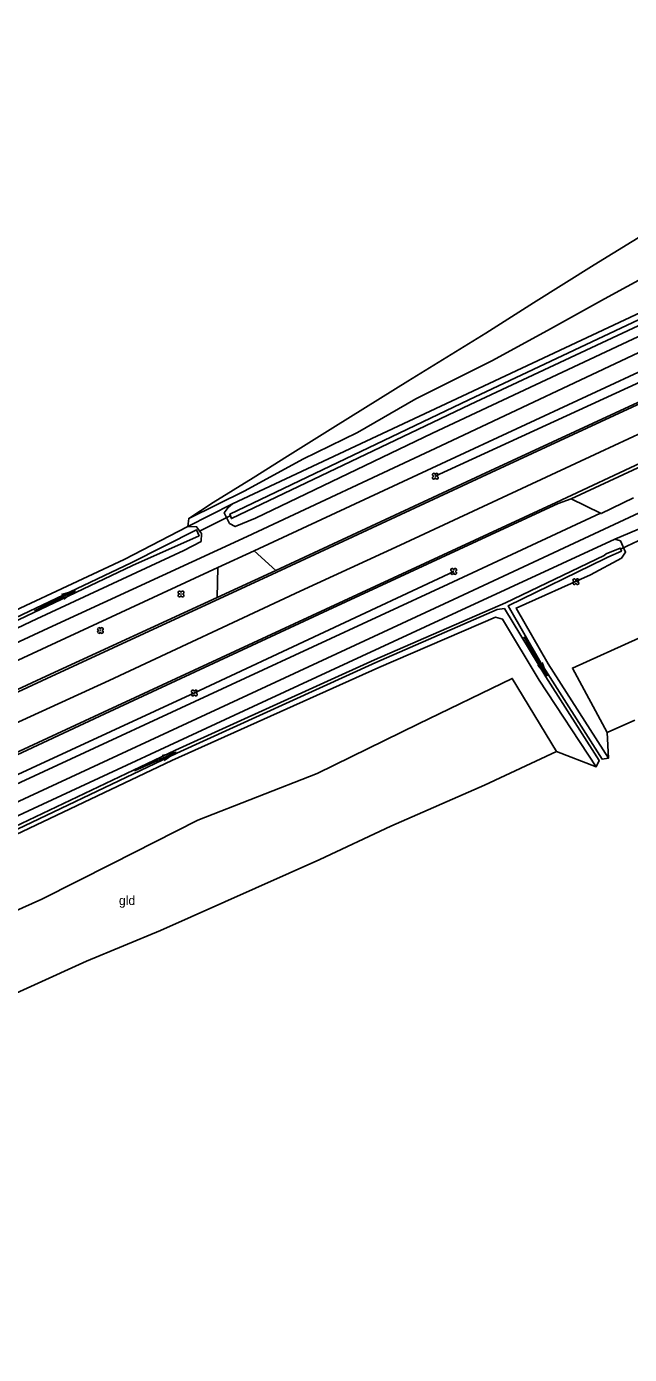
# Model space of a CAD drawing. Extents: x 154825 to 158680, y 370717 to 378075.
# Drawn here: x 157167.5 to 157233.1, y 372511.6 to 372656.2 of the extents above; entities that cross this region are included whole.
import ezdxf

# ---------------------------------------------------------------- set-up
doc = ezdxf.new("R2010")
doc.units = 0
for name, color, linetype in [('boom', 7, 'Continuous'), ('cultuurscheiding', 7, 'Continuous'), ('deelstreep(3-9)', 7, 'Continuous'), ('duiker lijn', 7, 'Continuous'), ('grasland_productiegrasl(vs)', 7, 'Continuous'), ('hoogteverschillijn', 7, 'Continuous'), ('insteek sloot', 7, 'Continuous'), ('kantstreep', 7, 'Continuous'), ('maaiveldlijn algemeen - gesloten verharding', 7, 'Continuous'), ('maaiveldlijn algemeen - open verharding', 7, 'Continuous'), ('raster_hekw+inst', 7, 'Continuous'), ('Sloot bodem', 7, 'Continuous'), ('stroomrichting  watergangen', 7, 'Continuous'), ('vlak_Grasland', 7, 'Continuous'), ('vlak_Grazige_vegetatie', 7, 'Continuous')]:
    doc.layers.add(name, color=color, linetype=linetype)

msp = doc.modelspace()

# ---------------------------------------------------------------- linework, layer by layer
at = {"layer": 'boom'}
for points in [[(157279.02, 372638.03), (157250.22, 372624.9), (157236.98, 372618.73), (157211.97, 372607.22)], [(157213.98, 372596.85), (157185.75, 372583.62), (157158.89, 372571.23), (157132.29, 372558.67)]]:
    msp.add_lwpolyline(points, dxfattribs=at)
for centre in [(157211.97, 372607.22), (157213.98, 372596.85), (157227.27, 372595.74), (157184.3, 372594.4), (157175.54, 372590.43), (157185.75, 372583.62)]:
    msp.add_circle(centre, 0.006, dxfattribs=at)
for centre, start, end in [((157211.82, 372607.38), 357.075, 272.925), ((157212.13, 372607.38), 267.075, 182.925), ((157211.82, 372607.06), 87.075, 2.925), ((157212.13, 372607.06), 177.075, 92.925), ((157213.82, 372597.01), 357.075, 272.925), ((157213.82, 372596.69), 87.075, 2.925), ((157214.14, 372597.01), 267.075, 182.925), ((157214.14, 372596.69), 177.075, 92.925), ((157227.11, 372595.89), 357.075, 272.925), ((157227.43, 372595.89), 267.075, 182.925), ((157184.15, 372594.56), 357.075, 272.925), ((157184.46, 372594.56), 267.075, 182.925), ((157227.11, 372595.58), 87.075, 2.925), ((157227.43, 372595.58), 177.075, 92.925), ((157184.15, 372594.24), 87.075, 2.925), ((157184.46, 372594.24), 177.075, 92.925), ((157175.38, 372590.58), 357.075, 272.925), ((157175.38, 372590.27), 87.075, 2.925), ((157175.69, 372590.58), 267.075, 182.925), ((157175.69, 372590.27), 177.075, 92.925), ((157185.59, 372583.78), 357.075, 272.925), ((157185.59, 372583.46), 87.075, 2.925), ((157185.91, 372583.78), 267.075, 182.925), ((157185.91, 372583.46), 177.075, 92.925)]:
    msp.add_arc(centre, 0.158, start, end, dxfattribs=at)
at = {"layer": 'cultuurscheiding'}
for points in [[(157185.03, 372601.76), (157189.92, 372604.22)], [(157231.51, 372600.35), (157235.73, 372602.16)]]:
    msp.add_lwpolyline(points, dxfattribs=at)
at = {"layer": 'deelstreep(3-9)'}
msp.add_lwpolyline([(157308.93, 372646.58), (157285.67, 372635.73), (157262.56, 372625), (157240.8, 372614.9), (157229.89, 372609.83), (157208.16, 372599.73), (157197.28, 372594.69), (157176.47, 372584.99), (157165.79, 372580.07), (157144.37, 372570.1), (157131.72, 372564.33), (157120.8, 372559.34)], dxfattribs=at)
at = {"layer": 'duiker lijn'}
for points in [[(157186.23, 372601.2), (157189.64, 372602.9)], [(157235.9, 372601.07), (157232.2, 372599.31)]]:
    msp.add_lwpolyline(points, dxfattribs=at)
at = {"layer": 'hoogteverschillijn'}
for points in [[(157235.45, 372634.03), (157229.27, 372630.24), (157222.65, 372626.09), (157217.47, 372622.78), (157208.98, 372617.56), (157201.11, 372612.65), (157195.89, 372609.41), (157192.14, 372607.06), (157187.79, 372604.34), (157185.14, 372602.62), (157191.23, 372605.61), (157197.57, 372609.06), (157203.51, 372611.99), (157209.85, 372615.63), (157218.12, 372619.79), (157224.19, 372623.09), (157230.37, 372626.51), (157237.37, 372630.34)], [(157233.68, 372580.68), (157230.69, 372579.31), (157226.9, 372586.33), (157234.11, 372589.6)], [(157135.14, 372536.64), (157147.33, 372542.3), (157157.39, 372546.88), (157174.01, 372554.44), (157182.06, 372557.76), (157199.41, 372565.5), (157207.14, 372569.14), (157217.33, 372573.59), (157225.17, 372577.25), (157220.34, 372585.21), (157210.16, 372580.28), (157199.1, 372574.84), (157186.14, 372569.77), (157176.77, 372565.02), (157169.17, 372561.19), (157149.94, 372552.57), (157139.65, 372547.77), (157131.61, 372543.92)]]:
    msp.add_lwpolyline(points, dxfattribs=at)
at = {"layer": 'insteek sloot'}
for points in [[(157308.23, 372659.04), (157309.7, 372659.48), (157310.42, 372658.44), (157309.9, 372657.22), (157307.9, 372656.37), (157283.52, 372645.15), (157259.29, 372633.95), (157235.26, 372622.97), (157211.67, 372611.89), (157192.42, 372602.64), (157190.21, 372601.73), (157189.57, 372602.08), (157189.01, 372603.23), (157189.43, 372603.82), (157189.92, 372604.22)], [(157185.03, 372601.76), (157185.99, 372601.72), (157186.54, 372600.97), (157186.51, 372600.12), (157184.6, 372599.14), (157168.61, 372591.68), (157153.67, 372584.61), (157152.41, 372584.57), (157151.95, 372585.58), (157152.47, 372586.22), (157160.56, 372589.94), (157178.13, 372598.16), (157185.03, 372601.76)], [(157125.41, 372551.06), (157144.82, 372560.12), (157168.23, 372571.06), (157192.15, 372582.14), (157214.33, 372592.42), (157231.51, 372600.35)], [(157231.51, 372600.35), (157232.11, 372600.17), (157232.68, 372598.96), (157232.25, 372598.3), (157228.86, 372596.48), (157220.76, 372592.87), (157224.27, 372586.79), (157230.81, 372576.51)], [(157229.49, 372575.59), (157223.27, 372585.02), (157219.29, 372591.66), (157218.52, 372591.88), (157205.82, 372586.39), (157183.29, 372576.28), (157162.59, 372566.44), (157141.18, 372556.1), (157131.42, 372551.16), (157127.51, 372549.15), (157126.18, 372548.81), (157125.29, 372549.21), (157124.66, 372550.05), (157125.41, 372551.06)]]:
    msp.add_lwpolyline(points, dxfattribs=at)
at = {"layer": 'kantstreep'}
for points in [[(157482.15, 372723.63), (157473.39, 372719.56), (157446.19, 372706.97), (157429.71, 372699.33), (157399.46, 372685.31), (157369.09, 372671.22), (157335.64, 372655.71), (157321, 372648.93), (157302.57, 372640.41), (157278.8, 372629.35), (157255.35, 372618.44), (157234.9, 372608.92), (157225.13, 372604.36), (157200.05, 372592.75), (157175.88, 372581.53), (157152.95, 372570.91)], [(157311.2, 372650.93), (157292.95, 372642.43), (157267.24, 372630.47), (157245.28, 372620.26), (157218.06, 372607.61), (157194.71, 372596.77), (157169.7, 372585.19), (157150.86, 372576.45), (157139.72, 372571.31), (157125.21, 372564.64), (157109.64, 372557.65), (157098.21, 372552.78), (157087.26, 372548.23), (157074.29, 372542.96), (157049.86, 372533.16), (157026.89, 372524.04), (157012.16, 372518.48), (156991.58, 372511.62)]]:
    msp.add_lwpolyline(points, dxfattribs=at)
at = {"layer": 'maaiveldlijn algemeen - gesloten verharding'}
for points in [[(157493.11, 372723.32), (157477.74, 372716.13), (157469.48, 372712.3), (157440.88, 372699.07), (157416.78, 372687.86), (157390.26, 372675.6), (157365.27, 372664), (157341, 372652.74), (157319.14, 372642.54), (157303.55, 372635.37), (157280.38, 372624.61), (157259.3, 372614.84), (157236.88, 372604.51), (157213.97, 372593.81), (157191.53, 372583.4), (157167.76, 372572.35), (157144.36, 372561.46)], [(157322.19, 372661.35), (157315.02, 372658), (157308.87, 372655.13), (157283.28, 372643.29), (157259.58, 372632.3), (157235.97, 372621.56), (157212.56, 372610.51), (157191.51, 372600.67), (157169.85, 372590.67), (157155.14, 372583.86), (157134.07, 372574.17)], [(157325, 372660.58), (157312.61, 372654.82), (157309.17, 372653.26), (157284.33, 372641.82), (157259.59, 372630.36), (157236.12, 372619.47), (157213.15, 372608.82), (157192.26, 372599.09)], [(157311.68, 372651.44), (157292.85, 372642.58), (157267.15, 372630.61), (157245.22, 372620.43), (157217.95, 372607.81), (157194.61, 372596.95)], [(157122.91, 372556.7), (157132.56, 372561.17), (157152.93, 372570.58), (157176.01, 372581.34), (157200.28, 372592.63), (157225.35, 372604.23), (157226.76, 372604.76), (157235.03, 372608.61)], [(157110.82, 372548.4), (157122.28, 372553.42), (157143.85, 372563.14), (157166.86, 372573.91), (157191.27, 372585.24), (157213.36, 372595.47), (157229.94, 372603.18)], [(157192.26, 372599.09), (157188.29, 372597.29)], [(157188.29, 372597.29), (157170.71, 372589.1), (157153.74, 372581.26), (157135.57, 372572.82)], [(157194.61, 372596.95), (157188.24, 372594.03)], [(157188.24, 372594.03), (157169.63, 372585.45), (157150.71, 372576.68), (157139.08, 372571.47)]]:
    msp.add_lwpolyline(points, dxfattribs=at)
at = {"layer": 'maaiveldlijn algemeen - open verharding'}
for points in [[(157229.94, 372603.18), (157226.76, 372604.76), (157230.01, 372603.15), (157233.53, 372604.86)], [(157192.26, 372599.09), (157194.61, 372596.95)], [(157188.24, 372594.03), (157188.29, 372597.29)]]:
    msp.add_lwpolyline(points, dxfattribs=at)
at = {"layer": 'raster_hekw+inst'}
msp.add_lwpolyline([(157189.92, 372604.22), (157214.89, 372615.94), (157235.52, 372625.63)], dxfattribs=at)
at = {"layer": 'Sloot bodem'}
for points in [[(157301.82, 372655.19), (157277.87, 372644.4), (157258.06, 372635.22), (157236, 372625.14), (157215.63, 372615.52), (157189.63, 372603.1), (157189.78, 372602.6), (157215.75, 372615.02), (157236.37, 372624.69), (157258.24, 372634.84), (157278.87, 372644.36), (157301.99, 372654.93), (157309.21, 372658.28), (157309.29, 372658.61), (157308.94, 372658.79), (157301.82, 372655.19)], [(157152.47, 372585.47), (157152.65, 372585.06), (157161.25, 372589.03), (157179.03, 372597.5), (157186.26, 372600.73), (157185.99, 372601.37), (157178.87, 372597.8), (157161.06, 372589.35), (157152.47, 372585.47)], [(157230.12, 372576.42), (157223.46, 372586.89), (157219.92, 372593.12), (157230.47, 372598.26), (157230.74, 372598.41), (157232.23, 372599.06), (157232.1, 372599.4), (157230.56, 372598.77), (157230.34, 372598.57), (157219.6, 372593.43), (157205.35, 372587.22), (157183.7, 372577.38), (157162.33, 372567.25)], [(157162.5, 372566.9), (157183.84, 372577.06), (157205.5, 372586.94), (157218.72, 372592.72), (157219.5, 372592.81), (157224, 372585.39), (157229.79, 372576.26)]]:
    msp.add_lwpolyline(points, dxfattribs=at)
at = {"layer": 'stroomrichting  watergangen'}
for p, q in [((157168.35, 372592.57), (157172.83, 372594.78)), ((157172.81, 372594.79), (157171.29, 372594.35)), ((157172.83, 372594.78), (157171.55, 372593.85)), ((157221.61, 372589.75), (157224.14, 372585.45)), ((157224.14, 372585.45), (157223.12, 372586.65)), ((157224.14, 372585.47), (157223.59, 372586.95)), ((157179.23, 372575.13), (157183.79, 372577.18)), ((157183.77, 372577.19), (157182.24, 372576.8)), ((157183.79, 372577.18), (157182.48, 372576.29))]:
    msp.add_line(p, q, dxfattribs=at)
at = {"layer": 'vlak_Grasland'}
for points in [[(157305.78, 372657.77), (157301.6, 372655.55), (157278.36, 372644.97), (157258.69, 372635.88), (157235.52, 372625.63), (157214.89, 372615.94), (157189.92, 372604.22), (157185.03, 372601.76), (157185.14, 372602.62), (157187.79, 372604.34), (157192.14, 372607.06), (157195.89, 372609.41), (157201.11, 372612.65), (157208.98, 372617.56), (157217.47, 372622.78), (157222.65, 372626.09), (157229.27, 372630.24), (157235.45, 372634.03), (157243.81, 372639.23), (157251.29, 372643.86), (157258.04, 372648.09), (157256.71, 372650.51), (157251.72, 372659.47)], [(157233.68, 372580.68), (157230.69, 372579.31), (157230.81, 372576.51), (157224.27, 372586.79), (157220.76, 372592.87), (157228.86, 372596.48), (157232.25, 372598.3), (157232.68, 372598.96), (157232.11, 372600.17), (157231.51, 372600.35), (157235.73, 372602.16)], [(157162.59, 372566.44), (157183.29, 372576.28), (157205.82, 372586.39), (157218.52, 372591.88), (157219.29, 372591.66), (157223.27, 372585.02), (157229.49, 372575.59), (157225.17, 372577.25), (157217.33, 372573.59), (157207.14, 372569.14), (157199.41, 372565.5), (157182.06, 372557.76), (157174.01, 372554.44), (157157.39, 372546.88)]]:
    msp.add_lwpolyline(points, dxfattribs=at)
at = {"layer": 'vlak_Grazige_vegetatie'}
for points in [[(157299.92, 372751.25), (157303.77, 372722.82), (157306.99, 372696.78), (157309.07, 372682.97), (157312.03, 372669.29), (157315.08, 372660.6), (157315.02, 372658), (157308.87, 372655.13), (157283.28, 372643.29), (157259.58, 372632.3), (157235.97, 372621.56), (157212.56, 372610.51), (157191.51, 372600.67), (157169.85, 372590.67), (157155.14, 372583.86)], [(157144.36, 372561.46), (157167.76, 372572.35), (157191.53, 372583.4), (157213.97, 372593.81), (157236.88, 372604.51), (157259.3, 372614.84), (157280.38, 372624.61), (157303.55, 372635.37), (157319.14, 372642.54), (157341, 372652.74), (157365.27, 372664), (157390.26, 372675.6), (157416.78, 372687.86), (157440.88, 372699.07), (157469.48, 372712.3), (157477.74, 372716.13), (157493.11, 372723.32)], [(157153.67, 372584.61), (157168.61, 372591.68), (157184.6, 372599.14), (157186.51, 372600.12), (157186.54, 372600.97), (157185.99, 372601.72), (157185.03, 372601.76), (157189.92, 372604.22), (157189.43, 372603.82), (157189.01, 372603.23), (157189.57, 372602.08), (157190.21, 372601.73), (157192.42, 372602.64), (157211.67, 372611.89), (157235.26, 372622.97), (157259.29, 372633.95), (157283.52, 372645.15), (157307.9, 372656.37)], [(157341.52, 372651.24), (157331.62, 372646.97), (157320.1, 372641.56), (157304.27, 372634.11), (157281.17, 372623.47), (157259.4, 372613.34), (157237.65, 372603.21), (157235.73, 372602.16), (157231.51, 372600.35), (157214.33, 372592.42), (157192.15, 372582.14), (157168.23, 372571.06), (157144.82, 372560.12)], [(157144.82, 372560.12), (157168.23, 372571.06), (157192.15, 372582.14), (157214.33, 372592.42), (157231.51, 372600.35), (157232.11, 372600.17), (157232.68, 372598.96), (157232.25, 372598.3), (157228.86, 372596.48), (157220.76, 372592.87), (157224.27, 372586.79), (157230.81, 372576.51), (157230.12, 372576.42), (157223.46, 372586.89), (157219.92, 372593.12), (157230.47, 372598.26), (157230.74, 372598.41), (157232.23, 372599.06), (157232.1, 372599.4), (157230.56, 372598.77), (157230.34, 372598.57), (157219.6, 372593.43), (157205.35, 372587.22), (157183.7, 372577.38), (157162.33, 372567.25)], [(157162.5, 372566.9), (157183.84, 372577.06), (157205.5, 372586.94), (157218.72, 372592.72), (157219.5, 372592.81), (157224, 372585.39), (157229.79, 372576.26), (157229.49, 372575.59), (157223.27, 372585.02), (157219.29, 372591.66), (157218.52, 372591.88), (157205.82, 372586.39), (157183.29, 372576.28), (157162.59, 372566.44)]]:
    msp.add_lwpolyline(points, dxfattribs=at)
for points in [[(157309.7, 372659.48), (157310.42, 372658.44), (157309.9, 372657.22), (157307.9, 372656.37), (157283.52, 372645.15), (157259.29, 372633.95), (157235.26, 372622.97), (157211.67, 372611.89), (157192.42, 372602.64), (157190.21, 372601.73), (157189.57, 372602.08), (157189.01, 372603.23), (157189.43, 372603.82), (157189.92, 372604.22), (157214.89, 372615.94), (157235.52, 372625.63), (157258.69, 372635.88), (157278.36, 372644.97), (157301.6, 372655.55), (157305.78, 372657.77), (157308.23, 372659.04)], [(157189.63, 372603.1), (157189.78, 372602.6), (157215.75, 372615.02), (157236.37, 372624.69), (157258.24, 372634.84), (157278.87, 372644.36), (157301.99, 372654.93), (157309.21, 372658.28), (157309.29, 372658.61), (157308.94, 372658.79), (157301.82, 372655.19), (157277.87, 372644.4), (157258.06, 372635.22), (157236, 372625.14), (157215.63, 372615.52)], [(157217.95, 372607.81), (157194.61, 372596.95), (157192.26, 372599.09), (157213.15, 372608.82), (157236.12, 372619.47), (157259.59, 372630.36), (157284.33, 372641.82), (157309.17, 372653.26), (157312.61, 372654.82), (157311.68, 372651.44), (157292.85, 372642.58), (157267.15, 372630.61), (157245.22, 372620.43)], [(157143.85, 372563.14), (157122.28, 372553.42), (157122.91, 372556.7), (157132.56, 372561.17), (157152.93, 372570.58), (157176.01, 372581.34), (157200.28, 372592.63), (157225.35, 372604.23), (157226.76, 372604.76), (157229.94, 372603.18), (157213.36, 372595.47), (157191.27, 372585.24), (157166.86, 372573.91)], [(157185.99, 372601.72), (157186.54, 372600.97), (157186.51, 372600.12), (157184.6, 372599.14), (157168.61, 372591.68), (157153.67, 372584.61), (157152.41, 372584.57), (157151.95, 372585.58), (157152.47, 372586.22), (157160.56, 372589.94), (157178.13, 372598.16), (157185.03, 372601.76)], [(157152.47, 372585.47), (157152.65, 372585.06), (157161.25, 372589.03), (157179.03, 372597.5), (157186.26, 372600.73), (157185.99, 372601.37), (157178.87, 372597.8), (157161.06, 372589.35)], [(157150.71, 372576.68), (157139.08, 372571.47), (157135.57, 372572.82), (157153.74, 372581.26), (157170.71, 372589.1), (157188.29, 372597.29), (157188.24, 372594.03), (157169.63, 372585.45)]]:
    msp.add_lwpolyline(points, close=True, dxfattribs=at)

# ---------------------------------------------------------------- texts
at = {"layer": 'grasland_productiegrasl(vs)'}
msp.add_text('gld', height=1, dxfattribs=at).set_placement((157177.54, 372560.54))

doc.saveas('drawing.dxf')
